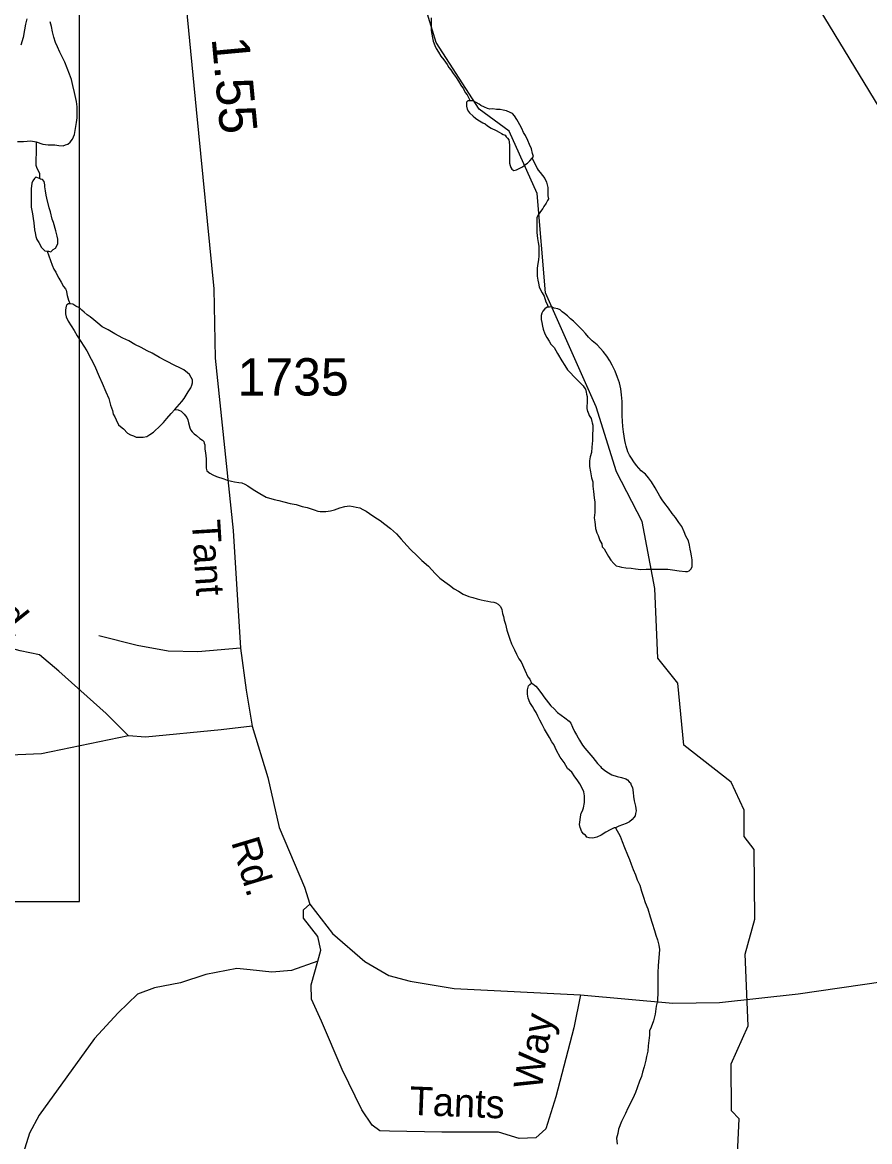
# Model space of a CAD drawing. Extents: x 2126262 to 2293712, y 749403 to 919119.
# Drawn here: x 2224251 to 2227083, y 794065 to 797807 of the extents above; entities that cross this region are included whole.
import ezdxf

# ---------------------------------------------------------------- set-up
doc = ezdxf.new("R2010")
doc.units = 0
for name, color, linetype in [('Exist Hydrographic Misc Water Feature', 7, 'Continuous'), ('Exist Road Non-System Type 51', 7, 'Continuous'), ('Exist Road Non-System Type 51 Label', 7, 'Continuous'), ('Exist Road Secondary Mileage Hundredths English Label', 7, 'Continuous'), ('Exist Road Secondary Type 51 Attributed', 7, 'Continuous'), ('Exist Road Secondary Type 51 Label', 7, 'Continuous'), ('Exist Road Secondary Type 51 Number Label', 7, 'Continuous'), ('Map Preparation Inset Cut Line', 7, 'Continuous')]:
    doc.layers.add(name, color=color, linetype=linetype)

msp = doc.modelspace()

# ---------------------------------------------------------------- linework, layer by layer
at = {"layer": 'Exist Hydrographic Misc Water Feature'}
for points in [[(2226639.4, 793976.5), (2226646.3, 794140.4), (2226621.3, 794167.1), (2226620.3, 794324.6), (2226677.3, 794451.3), (2226667.3, 794691), (2226699.3, 794808.4), (2226697.4, 795041.4), (2226663.4, 795084.7), (2226663.4, 795173.3), (2226620.3, 795266), (2226461.4, 795390.6), (2226442.3, 795597.7), (2226375.3, 795681.1), (2226365.4, 795914.1), (2226322.4, 796138.1), (2226237.3, 796303.9), (2226169.4, 796521.8), (2225999.4, 796902.5), (2225971.3, 797234.4), (2225878.5, 797443), (2225777.4, 797517.1), (2225634.4, 797739.9), (2225600.4, 797848.9)], [(2224265.6, 797818.5), (2224261.9, 797800.5), (2224258.2, 797782.5), (2224254.1, 797756.5), (2224246.5, 797730.4)], [(2224297.1, 797407), (2224319.1, 797399.2), (2224337.1, 797397.3), (2224359.1, 797397.5), (2224373.2, 797395.6), (2224387.2, 797393.7), (2224395.2, 797397.8), (2224403.2, 797399.9), (2224411.2, 797405.9), (2224418.9, 797416), (2224424.9, 797432), (2224428.6, 797452.1), (2224432.5, 797472.1), (2224434.3, 797488), (2224434.1, 797506), (2224434.1, 797524), (2224431.9, 797542), (2224425.7, 797572), (2224419.4, 797595.9), (2224415.5, 797615.8), (2224409.1, 797633.8), (2224401.1, 797653.7), (2224392.9, 797673.7), (2224382.6, 797693.6), (2224376.7, 797707.5), (2224368.5, 797725.4), (2224362.3, 797739.4), (2224356.2, 797757.3), (2224352.1, 797775.3), (2224348, 797793.2), (2224343.9, 797809.2)], [(2225617.3, 797821.6), (2225617.5, 797799.6), (2225617.7, 797779.6), (2225621.6, 797755.6), (2225623.8, 797743.7), (2225630, 797729.8), (2225633.9, 797719.8), (2225642.1, 797707.8), (2225650.1, 797693.9), (2225660.3, 797682), (2225670.4, 797666.1), (2225676.3, 797656.1), (2225682.7, 797648.2), (2225690.7, 797636.3), (2225698.7, 797626.3), (2225708.9, 797610.4), (2225716.9, 797596.5), (2225725.1, 797584.6), (2225731.1, 797572.6), (2225737.2, 797564.7), (2225747.5, 797544.7)], [(2225747.5, 797544.7), (2225739.5, 797544.7), (2225735.4, 797540.7), (2225735.4, 797532.7), (2225735.6, 797526.7), (2225737.6, 797516.7), (2225741.7, 797508.8), (2225745.6, 797504.8), (2225757.9, 797492.9), (2225765.9, 797486.9), (2225773.9, 797481), (2225789.9, 797471.1), (2225797.9, 797467.2), (2225806.1, 797461.2), (2225818.2, 797453.4), (2225834.2, 797445.5), (2225844.3, 797439.6), (2225852.3, 797435.7), (2225858.2, 797431.7), (2225864.4, 797429.8), (2225868.5, 797423.8), (2225872.4, 797419.8), (2225876.5, 797413.9), (2225878.5, 797405.9), (2225878.7, 797395.9), (2225878.7, 797385.9), (2225878.7, 797377.9), (2225878.9, 797367.9), (2225878.9, 797353.9), (2225878.9, 797345.9), (2225879.1, 797336), (2225881.2, 797328), (2225883.2, 797322), (2225887.1, 797316), (2225893.3, 797312.1), (2225903.1, 797314.1), (2225911.1, 797318.2), (2225923.2, 797324.3), (2225933.3, 797332.4), (2225939, 797336.4), (2225947, 797344.5), (2225955, 797352.5)], [(2225955, 797352.5), (2225958.9, 797358.6), (2225956.6, 797368.6), (2225952.7, 797384.5), (2225946.4, 797398.4), (2225940.4, 797412.4), (2225932.2, 797428.3), (2225926.1, 797438.3), (2225920.1, 797452.2), (2225914, 797464.1), (2225907.8, 797474.1), (2225903.9, 797482.1), (2225895.7, 797494), (2225889.6, 797501.9), (2225881.6, 797505.9), (2225869.7, 797511.7), (2225857.6, 797513.7), (2225847.7, 797515.6), (2225835.6, 797515.5), (2225823.8, 797517.4), (2225813.7, 797517.3), (2225805.7, 797519.3), (2225795.7, 797523.2), (2225783.4, 797529.1), (2225777.4, 797533), (2225767.4, 797539), (2225761.4, 797542.9), (2225757.3, 797544.8), (2225753.4, 797544.8), (2225747.5, 797544.7)], [(2224235.2, 797408.5), (2224255.1, 797408.6), (2224279.1, 797410.8), (2224297.1, 797407)], [(2224297.1, 797407), (2224297.1, 797385), (2224297.3, 797371), (2224295.7, 797349), (2224295.7, 797339), (2224295.7, 797329), (2224297.8, 797323), (2224301.9, 797315), (2224306, 797307.1), (2224308, 797301.1), (2224308.2, 797285.1)], [(2225955, 797352.5), (2225971.2, 797318.7), (2225975.1, 797312.7), (2225981.2, 797304.7), (2225997.4, 797284.9), (2226003.4, 797273), (2226007.7, 797255), (2226007.7, 797241), (2226007.9, 797227), (2226009.9, 797217), (2226005.8, 797211), (2226002.2, 797202.9), (2225994.2, 797190.9), (2225990.3, 797184.9), (2225986.4, 797178.9), (2225980.4, 797170.8), (2225976.5, 797164.7), (2225970.4, 797154.7), (2225970.6, 797144.7), (2225970.6, 797136.7), (2225970.6, 797126.7), (2225971, 797116.8), (2225971, 797104.8), (2225973.2, 797084.8), (2225975.1, 797070.8), (2225977.1, 797058.8), (2225977.3, 797046.8), (2225977.3, 797032.8), (2225977.7, 797026.8), (2225975.7, 797012.8), (2225973.6, 797000.8), (2225972, 796984.8), (2225972, 796970.8), (2225972.2, 796958.8), (2225974.3, 796944.8), (2225976.3, 796934.9), (2225978.4, 796922.9), (2225984.5, 796910.9), (2225988.6, 796903), (2225994.6, 796891), (2226000.7, 796873), (2226004.8, 796865.1), (2226008.9, 796855.2)], [(2224308.2, 797285.1), (2224296.1, 797289), (2224292.2, 797285), (2224286.1, 797276.9), (2224282.2, 797269), (2224280.3, 797250.9), (2224280.3, 797234.9), (2224280.7, 797224.9), (2224280.7, 797212.9), (2224280.9, 797194.9), (2224280.9, 797188.9), (2224285.2, 797167), (2224287.1, 797151), (2224289.4, 797137), (2224291.4, 797113.1), (2224293.7, 797103.1), (2224295.7, 797091.1), (2224299.6, 797081.1), (2224306, 797071.2), (2224311.9, 797061.2), (2224314, 797055.2), (2224319.9, 797049.3), (2224326.1, 797043.3), (2224334.3, 797041.4)], [(2224334.3, 797041.4), (2224338.2, 797041.4), (2224346.2, 797039.5), (2224353.9, 797047.5), (2224361.9, 797051.6), (2224365.8, 797059.7), (2224369.9, 797067.7), (2224369.7, 797081.7), (2224367.7, 797091.7), (2224363.4, 797109.6), (2224355.2, 797137.6), (2224351.1, 797149.5), (2224344.9, 797173.4), (2224340.8, 797187.4), (2224332.6, 797219.4), (2224330.4, 797229.3), (2224328.3, 797243.3), (2224326.5, 797257.3), (2224326.3, 797263.3), (2224324.2, 797275.3), (2224318.1, 797281.2), (2224312.1, 797283.2), (2224308.2, 797285.1)], [(2224334.3, 797041.4), (2224350.5, 796995.6), (2224356.4, 796981.6), (2224362.6, 796971.7), (2224366.7, 796963.7), (2224372.6, 796951.7), (2224380.8, 796937.8), (2224389, 796923.9), (2224395.2, 796916), (2224397.2, 796912), (2224399.1, 796906), (2224401.1, 796894.1), (2224405.4, 796878.1), (2224407.5, 796872.1), (2224411.4, 796866.1)], [(2224411.4, 796866.1), (2224405.4, 796866), (2224399.5, 796862), (2224397.4, 796858), (2224395.6, 796846), (2224395.6, 796832), (2224397.8, 796822), (2224404, 796808), (2224414.2, 796792.2), (2224424.1, 796776.2), (2224434.3, 796758.4), (2224446.4, 796740.4), (2224466.7, 796708.6), (2224480.9, 796680.8), (2224493.2, 796656.9), (2224501.2, 796638.9), (2224507.3, 796623), (2224517.6, 796601.1), (2224529.9, 796571.2), (2224539.9, 796549.3), (2224546.1, 796527.4), (2224552.4, 796509.4), (2224554.5, 796497.4), (2224560.4, 796487.5), (2224564.7, 796477.5), (2224572.7, 796461.6), (2224578.7, 796455.6), (2224588.9, 796447.7), (2224602.9, 796433.9), (2224612.9, 796427.9), (2224623, 796424), (2224631, 796420), (2224642.9, 796420.2), (2224655, 796420.3), (2224666.9, 796422.3), (2224676.9, 796428.4), (2224689, 796436.5), (2224712.6, 796458.7), (2224722.6, 796468.8), (2224734.3, 796482.9), (2224748.5, 796499), (2224760.2, 796513.1)], [(2224760.2, 796513.1), (2224768.1, 796521.2), (2224783.9, 796539.3), (2224791.9, 796549.4), (2224805.7, 796571.4), (2224813.7, 796585.5), (2224817.4, 796593.6), (2224819.4, 796601.6), (2224819.4, 796611.6), (2224815.3, 796619.5), (2224809.2, 796629.4), (2224803.2, 796635.4), (2224791.1, 796645.3), (2224775.1, 796653.2), (2224762.8, 796659), (2224730.8, 796674.8), (2224708.9, 796686.6), (2224684.7, 796700.4), (2224668.7, 796708.3), (2224648.6, 796720.1), (2224626.5, 796729.9), (2224606.4, 796741.7), (2224586.5, 796751.6), (2224560.2, 796765.3), (2224538.1, 796779.2), (2224518.2, 796789), (2224503.8, 796800.9), (2224489.9, 796812.8), (2224477.6, 796822.7), (2224467.7, 796828.6), (2224457.7, 796838.5), (2224449.7, 796844.4), (2224441.7, 796852.3), (2224429.4, 796858.2), (2224419.4, 796864.2), (2224411.4, 796866.1)], [(2226008.9, 796855.2), (2226004.8, 796855.1), (2225996.8, 796849.1), (2225991.1, 796841), (2225987.2, 796835), (2225985.1, 796827), (2225985.1, 796821), (2225985.1, 796813), (2225987.4, 796803), (2225989.4, 796791), (2225991.7, 796781.1), (2225997.6, 796765.1), (2226003.6, 796753.2), (2226012, 796741.3), (2226017.9, 796731.3), (2226028, 796719.4), (2226034.1, 796709.4), (2226040.1, 796699.5), (2226054.4, 796675.6), (2226064.5, 796659.7), (2226072.7, 796645.7), (2226084.6, 796633.9), (2226092.6, 796623.9), (2226109, 796608.1), (2226125, 796592.2), (2226129.1, 796586.2), (2226133.2, 796580.2), (2226135.2, 796570.3), (2226137.1, 796564.3), (2226139.3, 796556.3), (2226139.3, 796546.3), (2226139.3, 796538.4), (2226139.3, 796532.4), (2226137.7, 796526.3), (2226137.7, 796520.3), (2226137.7, 796516.3), (2226139.7, 796506.4), (2226141.6, 796502.4), (2226145.9, 796492.4), (2226151.8, 796482.5), (2226153.9, 796472.5), (2226155.9, 796468.5), (2226158.2, 796460.5), (2226158.2, 796452.5), (2226158.2, 796442.5), (2226156.3, 796432.5), (2226156.3, 796420.5), (2226156.3, 796408.6), (2226154.7, 796386.5), (2226152.9, 796368.5), (2226149, 796354.5), (2226147.1, 796340.5), (2226147.1, 796328.5), (2226147.1, 796322.5), (2226149.4, 796304.5), (2226153.5, 796284.5), (2226157.6, 796270.6), (2226157.6, 796256.6), (2226159.8, 796238.6), (2226162.1, 796216.7), (2226164.1, 796202.7), (2226164.1, 796192.7), (2226164.3, 796182.7), (2226164.3, 796168.7), (2226162.7, 796150.7), (2226164.8, 796136.7), (2226165, 796126.7), (2226166.8, 796114.8), (2226170.9, 796100.7), (2226175.2, 796090.8), (2226181.2, 796074.9), (2226187.3, 796062.9), (2226189.4, 796052.9), (2226195.3, 796047), (2226201.5, 796037.1), (2226209.7, 796021.1), (2226217.7, 796009.2), (2226227.9, 795997.2), (2226235.9, 795989.4), (2226246, 795987.4), (2226254, 795985.5), (2226267.9, 795983.6), (2226285.9, 795981.7), (2226299.9, 795979.9), (2226317.9, 795978), (2226336, 795978.2), (2226349.9, 795978.3), (2226360, 795978.4)], [(2226360, 795978.4), (2226371.9, 795978.4), (2226394, 795978.6), (2226407.9, 795978.8), (2226423.9, 795976.9), (2226445.9, 795973.1), (2226467.8, 795971.2), (2226474, 795971.3), (2226479.9, 795973.3), (2226485.9, 795979.4), (2226490, 795987.4), (2226489.6, 795999.4), (2226489.6, 796009.4), (2226487.5, 796023.4), (2226485.5, 796035.4), (2226483.4, 796045.3), (2226481.2, 796059.3), (2226477.3, 796073.3), (2226468.8, 796089.2), (2226462.9, 796103.1), (2226454.7, 796121.1), (2226444.7, 796135), (2226434.4, 796150.9), (2226422.5, 796164.8), (2226410.2, 796182.7), (2226398.1, 796198.6), (2226389.9, 796210.5), (2226381.9, 796222.4), (2226365.7, 796250.3), (2226353.6, 796270.2), (2226343.4, 796284.1), (2226333.3, 796296), (2226319.2, 796307.9), (2226303.2, 796325.8), (2226295, 796337.7), (2226287, 796349.6), (2226280.8, 796359.5), (2226274.7, 796371.5), (2226268.7, 796389.4), (2226266.7, 796399.4), (2226264.4, 796409.4), (2226260.1, 796437.4), (2226258.3, 796455.4), (2226256, 796491.3), (2226255.6, 796507.3), (2226255.6, 796519.3), (2226255.4, 796539.3), (2226253.1, 796561.3), (2226251.1, 796581.3), (2226247, 796601.2), (2226240.6, 796619.1), (2226232.6, 796641.1), (2226222.4, 796661), (2226214.4, 796674.9), (2226204.1, 796690.8), (2226192.2, 796706.7), (2226183.8, 796716.6), (2226171.9, 796728.5), (2226155.9, 796742.4), (2226143.6, 796754.3), (2226133.6, 796766.2), (2226123.3, 796778.1), (2226113.5, 796788.1), (2226103.4, 796797.9), (2226093.2, 796807.9), (2226083.1, 796815.7), (2226073.1, 796825.7), (2226063.3, 796833.6), (2226055.3, 796839.6), (2226048.9, 796845.5), (2226040.9, 796849.4), (2226029, 796851.3), (2226021, 796855.3), (2226012.8, 796855.2), (2226008.9, 796855.2)], [(2224760.2, 796513.1), (2224772.2, 796511.2), (2224782.1, 796507.3), (2224792.3, 796497.3), (2224796.4, 796491.4), (2224800.3, 796485.4), (2224804.4, 796477.5), (2224806.7, 796467.5), (2224810.6, 796451.6), (2224814.7, 796443.6), (2224819, 796437.6), (2224824.9, 796431.7), (2224832.9, 796425.7), (2224844.8, 796415.8), (2224852.8, 796409.9), (2224857.1, 796405.9), (2224859.2, 796399.9), (2224861.2, 796394), (2224861.2, 796380), (2224863.5, 796368), (2224865.3, 796348), (2224865.8, 796340.1), (2224865.8, 796330.1), (2224865.8, 796324.1), (2224865.8, 796316), (2224866, 796312), (2224867.8, 796308), (2224877.9, 796300.1), (2224887.9, 796294.2), (2224900, 796288.3), (2224924, 796280.5), (2224936.1, 796276.6), (2224950.2, 796272.8), (2224960.1, 796270.8), (2224974.2, 796268.9), (2224984.1, 796267), (2224994.1, 796263.1), (2225004.2, 796257.2), (2225016.1, 796249.3), (2225028.4, 796241.4), (2225044.4, 796231.5), (2225066.5, 796219.8), (2225092.3, 796211.9), (2225108.7, 796208.1), (2225124.7, 796204.2), (2225146.7, 796198.4), (2225166.6, 796194.5), (2225186.7, 796188.7), (2225202.7, 796184.8), (2225216.6, 796180.9), (2225226.6, 796177), (2225238.9, 796173.1), (2225246.9, 796171.2), (2225265, 796171.4), (2225280.6, 796173.5), (2225294.7, 796177.6), (2225312.6, 796183.7), (2225328.6, 796187.9), (2225344.8, 796190), (2225356.6, 796188.1), (2225366.7, 796186.2), (2225378.6, 796184.2), (2225388.6, 796178.4), (2225400.7, 796172.4), (2225411, 796164.5), (2225428.8, 796152.7), (2225446.9, 796140.9), (2225463.1, 796129), (2225481.1, 796115.1), (2225501.4, 796097.3), (2225517.4, 796079.4), (2225535.7, 796057.6), (2225549.6, 796043.7), (2225569.9, 796023.9), (2225585.9, 796008), (2225608.2, 795988.2), (2225630.4, 795964.4), (2225646.4, 795948.6), (2225662.6, 795936.7), (2225678.6, 795924.8), (2225694.6, 795912.9), (2225708.9, 795905), (2225724.9, 795895.2), (2225743, 795887.4), (2225756.9, 795883.5), (2225770.9, 795879.6), (2225785, 795875.7), (2225794.8, 795873.8), (2225806.9, 795871.9), (2225817, 795870), (2225827.2, 795868), (2225833.2, 795866.1), (2225841.2, 795862.2), (2225849.2, 795854.2), (2225853.1, 795844.3), (2225855.3, 795830.3), (2225859.4, 795820.3), (2225861.5, 795808.4), (2225865.6, 795794.4), (2225869.9, 795774.4)], [(2225869.9, 795774.4), (2225875.8, 795758.5), (2225879.9, 795744.5), (2225886.1, 795728.6), (2225896.3, 795708.7), (2225902.5, 795694.7), (2225910.7, 795678.8), (2225918.7, 795668.9), (2225931, 795641), (2225940.8, 795619.1), (2225947.2, 795611.1), (2225953.1, 795597.2)], [(2226233.2, 795113.6), (2226229.1, 795113.6), (2226215.2, 795107.5), (2226201.1, 795099.4), (2226185.1, 795089.3), (2226171.3, 795083.1), (2226157.4, 795079), (2226145.5, 795080.9), (2226137.5, 795082.8), (2226133.2, 795088.8), (2226127.2, 795092.8), (2226121.1, 795100.7), (2226115.1, 795114.7), (2226112.9, 795124.7), (2226114.9, 795140.7), (2226117, 795150.7), (2226118.6, 795162.7), (2226122.7, 795170.8), (2226126.6, 795180.8), (2226130.3, 795198.8), (2226130.3, 795210.8), (2226130.1, 795220.8), (2226128.1, 795234.7), (2226121.9, 795246.7), (2226113.9, 795260.6), (2226105.7, 795274.6), (2226097.7, 795284.5), (2226087.7, 795300.3), (2226073.3, 795312.3), (2226061.4, 795332.2), (2226049.1, 795350), (2226036.8, 795371.9), (2226027, 795391.9), (2226020.6, 795401.8), (2226012.6, 795415.7), (2225996.4, 795443.6), (2225988.4, 795459.6), (2225980.2, 795473.4), (2225974.1, 795487.4), (2225967.9, 795499.4), (2225962, 795509.3), (2225955.8, 795519.2), (2225947.6, 795533.2), (2225941.7, 795547.1), (2225939.4, 795561.1), (2225939.4, 795575.1), (2225943.1, 795589.1), (2225947.2, 795593.1), (2225953.1, 795597.2)], [(2225953.1, 795597.2), (2225957.2, 795595.2), (2225963.2, 795591.2), (2225967.1, 795587.3), (2225973.4, 795579.4), (2225979.4, 795571.4), (2225987.4, 795561.5), (2225993.7, 795551.5), (2226001.7, 795541.6), (2226009.7, 795531.7), (2226017.9, 795521.8), (2226028, 795511.8), (2226039.9, 795499.9), (2226052.2, 795490.1), (2226064.1, 795482.1), (2226078.2, 795470.2), (2226084.2, 795464.3), (2226090.3, 795450.3), (2226096.5, 795436.4), (2226102.6, 795424.5), (2226108.6, 795414.6), (2226112.7, 795406.6), (2226122.9, 795390.7), (2226130.9, 795380.7), (2226144.9, 795364.8), (2226157.2, 795348.9), (2226165.2, 795339), (2226173.4, 795329.1), (2226183.4, 795319.2), (2226185.5, 795315.2), (2226197.4, 795305.3), (2226209.7, 795297.4), (2226221.6, 795291.5), (2226239.6, 795285.6), (2226253.7, 795281.7), (2226267.7, 795277.8), (2226273.6, 795273.9), (2226279.6, 795268), (2226283.9, 795264), (2226285.9, 795256.1), (2226289.8, 795248.1), (2226292.1, 795232.1), (2226294.1, 795218.1), (2226296.2, 795204.1), (2226300.5, 795186.2), (2226302.6, 795170.2), (2226300.7, 795162.2), (2226298.7, 795154.2), (2226294.6, 795148.1), (2226288.8, 795142.1), (2226280.8, 795134.1), (2226268.9, 795127.9), (2226256.8, 795123.9), (2226244.9, 795119.7), (2226233.2, 795113.6)], [(2226233.2, 795113.6), (2226249.2, 795085.8), (2226255.4, 795067.9), (2226263.6, 795047.9), (2226273.6, 795024), (2226280, 795008), (2226285.9, 794992.1), (2226292.1, 794974.2), (2226300.3, 794956.2), (2226306.4, 794940.3), (2226314.7, 794922.3), (2226320.6, 794902.4), (2226327, 794882.5), (2226332.9, 794864.6), (2226341.1, 794842.6), (2226349.3, 794816.7), (2226355.7, 794794.8), (2226363.9, 794770.9), (2226368, 794754.9), (2226374.1, 794738.9), (2226378.2, 794721), (2226380.5, 794707), (2226378.4, 794679), (2226376.6, 794653), (2226374.9, 794629), (2226375.1, 794597), (2226375.3, 794565), (2226373.7, 794535), (2226369.8, 794517), (2226366.1, 794491), (2226360.2, 794468.9), (2226352.4, 794446.9), (2226346.6, 794434.9), (2226346.6, 794420.8), (2226344.8, 794402.8), (2226342.9, 794384.8), (2226341.1, 794366.8), (2226337.2, 794348.8), (2226335.4, 794336.8), (2226329.4, 794314.7), (2226323.7, 794296.7), (2226320, 794282.7), (2226313.8, 794266.6), (2226306, 794244.6), (2226300.1, 794228.5), (2226296.4, 794218.5), (2226282.7, 794190.4), (2226274.7, 794176.4), (2226266.9, 794158.3), (2226253.1, 794132.2), (2226243.1, 794106.1), (2226241.4, 794092.1), (2226237.3, 794076.1), (2226239.6, 794056.1)]]:
    msp.add_lwpolyline(points, dxfattribs=at)
at = {"layer": 'Exist Road Non-System Type 51'}
for points in [[(2225019.3, 795453.3), (2224915.3, 795441.1), (2224662.7, 795417.4), (2224606.2, 795420.9), (2224530.8, 795496.3), (2224373.1, 795637.4), (2224308.9, 795691.8), (2224243.3, 795705.8), (2224190.3, 795719.8), (2224161.7, 795744.2), (2224041.7, 795910.4), (2223858.9, 796170.2), (2223756.3, 796320.4), (2223727, 796355.3), (2223673.9, 796376.2)], [(2224980.7, 795714.7), (2224837.9, 795702.3), (2224738.6, 795704.4), (2224635.1, 795723), (2224506.8, 795756.2)], [(2224606.2, 795420.9), (2224314.5, 795361.7), (2224129.9, 795352.9), (2224090.3, 795348.5)], [(2225238.4, 794668.3), (2225248.1, 794704.7), (2225238.4, 794750.7), (2225190.9, 794812.2), (2225190.9, 794840.1), (2225211.9, 794858.3)], [(2225238.4, 794668.3), (2225150.5, 794637.3), (2225084.9, 794631.7), (2225012.3, 794638.7), (2224967.6, 794642.9), (2224864.4, 794623.3), (2224779.2, 794595.4), (2224692.7, 794578.6), (2224635.5, 794557.7), (2224571.3, 794494.8), (2224492.4, 794408.9), (2224306.8, 794153.3), (2224274.7, 794093.3), (2224225.9, 793935.4)], [(2226116.2, 794555.2), (2226093.8, 794444.9), (2226033.8, 794214.4), (2226000.3, 794106.8), (2225966.9, 794077.5), (2225911, 794074.7), (2225842.6, 794095.7), (2225653.5, 794096.4), (2225477.7, 794099.2), (2225445.6, 794100.6), (2225420.5, 794120.1), (2225385.6, 794170.4), (2225320, 794305.9), (2225250.9, 794467.2), (2225217.4, 794541.2), (2225216, 794588.7), (2225238.4, 794668.3)]]:
    msp.add_lwpolyline(points, dxfattribs=at)
at = {"layer": 'Exist Road Secondary Type 51 Attributed'}
for points in [[(2224695.7, 800700.4), (2224674.6, 800499.8), (2224682.9, 800270.7), (2224685, 799775.6), (2224703.9, 799129.6), (2224733.9, 798607.9), (2224787.6, 797975.9), (2224831.8, 797515.8)], [(2226816, 798013.4), (2227164.2, 797441.5), (2227282.1, 797239.7), (2227318.4, 797118.2), (2227353.3, 796910.4), (2227374.3, 796763.8), (2227390.3, 796507.5), (2227419.3, 796202.4), (2227437.1, 795990), (2227460.5, 795592.2), (2227447.5, 795209.9), (2227444.8, 795123.3), (2227425.2, 794804.8), (2227412, 794641.1)], [(2224831.8, 797515.8), (2224890.9, 796915.7), (2224895.1, 796683.9), (2224955.8, 796107.7), (2224980.7, 795714.7), (2224999, 795574.1), (2225019.3, 795453.3), (2225071.6, 795282.2), (2225109.3, 795114.6), (2225193.7, 794915.6), (2225211.9, 794858.3), (2225287.2, 794760.5), (2225396.1, 794666.9), (2225476.3, 794620.2), (2225547.5, 794600.6), (2225694, 794576.9), (2226116.2, 794555.2), (2226425.3, 794528), (2226581.6, 794529.4), (2226844, 794558.7), (2227412, 794641.1)]]:
    msp.add_lwpolyline(points, dxfattribs=at)
at = {"layer": 'Map Preparation Inset Cut Line'}
msp.add_lwpolyline([(2224442, 807770.9), (2205436.6, 807770.9), (2205436.6, 794867.7), (2224442, 794867.7)], close=True, dxfattribs=at)

# ---------------------------------------------------------------- texts
at = {"layer": 'Exist Road Non-System Type 51 Label'}
for s, rotation, p in [('Rd.', 308.6204, (2224102, 795893.5)), ('Way', 81.0321, (2225986.1, 794234)), ('Tants', 357.7078, (2225543.9, 794154.5))]:
    msp.add_text(s, height=95, rotation=rotation, dxfattribs=at).set_placement(p)
at = {"layer": 'Exist Road Secondary Mileage Hundredths English Label'}
msp.add_text('1.55', height=125, rotation=275.2709, dxfattribs=at).set_placement((2224883.6, 797753.7))
at = {"layer": 'Exist Road Secondary Type 51 Label'}
for s, rotation, p in [('Tant', 273.5025, (2224817.4, 796141.2)), ('Rd.', 286.7337, (2224948.3, 795066.4))]:
    msp.add_text(s, height=95, rotation=rotation, dxfattribs=at).set_placement(p)
at = {"layer": 'Exist Road Secondary Type 51 Number Label'}
msp.add_text('1735', height=125, dxfattribs=at).set_placement((2224970.1, 796559.1))

doc.saveas('drawing.dxf')
